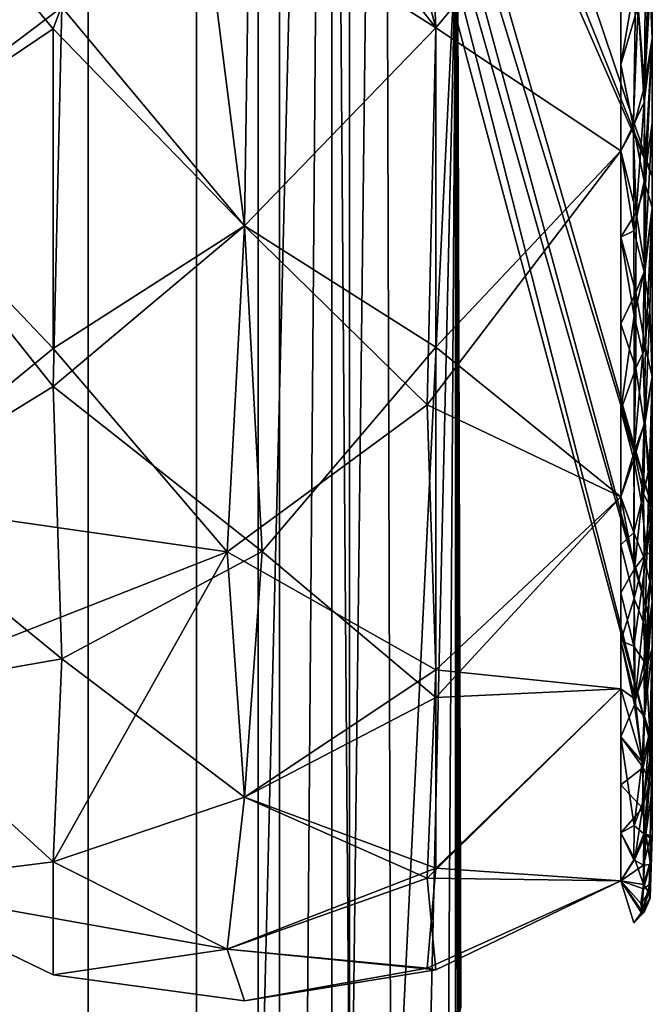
# Model space of a CAD drawing. Header units: inches. Extents: x -17 to 17, y -34.3 to 35.8.
# Tile 329 of 656: x 15.064 to 15.669, y -15.331 to -14.39. Entities that reach past the tile are written whole.
import ezdxf

# ---------------------------------------------------------------- set-up
doc = ezdxf.new("R2010")
doc.units = ezdxf.units.IN
doc.header["$MEASUREMENT"] = 0
for name, color, linetype in [('AFUCH-3-ARFB', 5, 'Continuous'), ('AFUCH-3-ARPL', 19, 'Continuous'), ('AFUCH-3-CTPL', 19, 'Continuous')]:
    doc.layers.add(name, color=color, linetype=linetype)

msp = doc.modelspace()

# ---------------------------------------------------------------- meshes
at = {"layer": 'AFUCH-3-ARFB'}
mesh = msp.add_polyface(dxfattribs=at)
corners = [(15.416, 10.1924, 6.04687), (15.28596, 9.68825, 6.04687), (14.92603, 9.31205, 6.04687), (14.50286, 9.05141, 6.04687), (14.31394, 8.96839, 6.04687), (14.10954, 8.94, 6.04687), (13.54011, 8.94, 6.04687), (13.54011, -12.13793, 6.04687), (14.21887, -12.13793, 6.04687), (14.33895, -12.15099, 6.04687), (14.45342, -12.18956, 6.04687), (14.89992, -12.39613, 6.04687), (15.32181, -12.76387, 6.04687), (15.48003, -13.30069, 6.04687), (15.48617, -15.33459, 6.04687), (15.3537, -15.835, 6.04687), (14.98878, -16.20212, 6.04687), (14.48918, -16.3376, 6.04687), (13.43805, -16.34077, 6.04687), (12.93678, -16.20781, 6.04687), (12.56952, -15.84165, 6.04687), (12.43504, -15.34078, 6.04687), (12.43504, 12.84034, 6.04687), (12.54447, 13.10511, 6.04687), (12.80891, 13.21534, 6.04687), (14.65687, 13.22091, 6.04687), (15.18786, 13.00284, 6.04687), (15.40912, 12.47318, 6.04687)]
mesh.append_faces([[corners[k] for k in face] for face in [(0, 22, 27), (18, 21, 17)]], dxfattribs={"vtx0": -1, "vtx1": -1})
mesh.append_faces([[corners[k] for k in face] for face in [(0, 5, 6, 22), (21, 13, 14, 17)]], dxfattribs={"vtx0": -1, "vtx2": -1, "vtx3": -1})
mesh.append_faces([[corners[k] for k in face] for face in [(2, 3, 0, 1), (20, 21, 18, 19)]], dxfattribs={"vtx1": -1})
mesh.append_faces([[corners[k] for k in face] for face in [(7, 8, 13, 21)]], dxfattribs={"vtx1": -1, "vtx2": -1, "vtx3": -1})
mesh.append_faces([[corners[k] for k in face] for face in [(6, 7, 21, 22)]], dxfattribs={"vtx1": -1, "vtx3": -1})
mesh.append_faces([[corners[k] for k in face] for face in [(11, 12, 13, 10), (15, 16, 17, 14)]], dxfattribs={"vtx2": -1})
mesh.append_faces([[corners[k] for k in face] for face in [(3, 4, 5, 0), (25, 26, 27, 22), (8, 9, 10, 13)]], dxfattribs={"vtx2": -1, "vtx3": -1})
mesh.append_faces([[corners[k] for k in face] for face in [(22, 23, 24, 25)]], dxfattribs={"vtx3": -1})
mesh = msp.add_polyface(dxfattribs=at)
corners = [(12.62894, -15.58325, 26.42187), (15.29214, -15.58325, 26.42187), (15.29214, -12.72204, 26.42187), (15.11816, -12.53594, 26.42187), (14.90296, -12.39991, 26.42187), (14.45374, -12.19058, 26.42187), (14.33788, -12.15127, 26.42187), (14.21604, -12.13793, 26.42187), (13.54011, -12.13798, 26.42187), (13.54011, -11.24071, 26.42187), (12.62894, -11.24071, 26.42187)]
mesh.append_faces([[corners[k] for k in face] for face in [(7, 8, 2)]], dxfattribs={"vtx1": -1, "vtx2": -1})
mesh.append_faces([[corners[k] for k in face] for face in [(5, 6, 7, 4)]], dxfattribs={"vtx2": -1})
mesh.append_faces([[corners[k] for k in face] for face in [(0, 1, 2, 8), (2, 3, 4, 7)]], dxfattribs={"vtx2": -1, "vtx3": -1})
mesh.append_faces([[corners[k] for k in face] for face in [(8, 9, 10, 0)]], dxfattribs={"vtx3": -1})
mesh = msp.add_polyface(dxfattribs=at)
corners = [(15.29214, -15.58325, 26.42187), (15.33751, -15.58325, 26.41681), (15.38065, -15.58325, 26.40185), (15.41943, -15.58325, 26.37774), (15.45193, -15.58325, 26.34566), (15.47362, -15.46585, 26.31291), (15.48117, -15.34291, 26.29715), (15.48088, -14.32447, 26.29783), (15.48059, -13.30602, 26.29851), (15.47252, -13.17951, 26.31496), (15.44947, -13.05878, 26.34864), (15.41192, -12.94215, 26.38338), (15.35951, -12.82935, 26.41052), (15.29214, -12.72204, 26.42187)]
mesh.append_faces([[corners[k] for k in face] for face in [(9, 7, 8)]], dxfattribs={"vtx0": -1})
mesh.append_faces([[corners[k] for k in face] for face in [(11, 7, 10), (12, 2, 11)]], dxfattribs={"vtx0": -1, "vtx1": -1})
mesh.append_faces([[corners[k] for k in face] for face in [(7, 11, 3)]], dxfattribs={"vtx0": -1, "vtx1": -1, "vtx2": -1})
mesh.append_faces([[corners[k] for k in face] for face in [(7, 9, 10), (11, 2, 3)]], dxfattribs={"vtx0": -1, "vtx2": -1})
mesh.append_faces([[corners[k] for k in face] for face in [(4, 5, 7), (3, 4, 7), (1, 2, 12), (0, 1, 12)]], dxfattribs={"vtx1": -1, "vtx2": -1})
mesh.append_faces([[corners[k] for k in face] for face in [(5, 6, 7), (12, 13, 0)]], dxfattribs={"vtx2": -1})
mesh = msp.add_polyface(dxfattribs=at)
corners = [(15.48003, -13.30069, 6.04687), (15.48059, -13.30602, 26.29851), (15.48088, -14.32447, 26.29783), (15.48117, -15.34291, 26.29715), (15.48617, -15.33459, 6.04687), (15.48022, -13.30252, 12.99138), (15.48445, -15.33745, 12.99002), (15.48335, -14.40018, 6.04687), (15.48041, -13.30427, 19.64494), (15.48197, -14.32115, 16.31816), (15.48281, -15.34018, 19.64358), (15.48144, -13.7679, 6.04687), (15.482, -14.08565, 11.07057), (15.48374, -14.76554, 10.22394), (15.48031, -13.3034, 16.31816), (15.48121, -13.81177, 14.65477), (15.48111, -13.85967, 18.70442), (15.48158, -14.47896, 21.30803), (15.4805, -13.30515, 22.97172), (15.48072, -13.77392, 26.2982), (15.48091, -13.8372, 22.51327), (15.48103, -14.83369, 26.29749)]
mesh.append_faces([[corners[k] for k in face] for face in [(19, 18, 1)]], dxfattribs={"vtx0": -1})
mesh.append_faces([[corners[k] for k in face] for face in [(11, 12, 7), (8, 16, 14), (7, 13, 4)]], dxfattribs={"vtx0": -1, "vtx1": -1})
mesh.append_faces([[corners[k] for k in face] for face in [(13, 12, 9), (18, 19, 20), (17, 21, 10), (16, 15, 14), (7, 12, 13), (5, 12, 11), (15, 12, 5), (6, 13, 9), (15, 16, 9), (15, 9, 12), (9, 16, 17), (16, 8, 20), (17, 10, 9), (20, 17, 16), (17, 20, 2)]], dxfattribs={"vtx0": -1, "vtx1": -1, "vtx2": -1})
mesh.append_faces([[corners[k] for k in face] for face in [(20, 8, 18), (15, 5, 14), (17, 2, 21)]], dxfattribs={"vtx0": -1, "vtx2": -1})
mesh.append_faces([[corners[k] for k in face] for face in [(3, 10, 21)]], dxfattribs={"vtx1": -1})
mesh.append_faces([[corners[k] for k in face] for face in [(6, 4, 13), (10, 6, 9), (19, 2, 20)]], dxfattribs={"vtx1": -1, "vtx2": -1})
mesh.append_faces([[corners[k] for k in face] for face in [(11, 0, 5)]], dxfattribs={"vtx2": -1})
at = {"layer": 'AFUCH-3-ARPL'}
mesh = msp.add_polyface(dxfattribs=at)
corners = [(15.37973, 9.48387, 23.17008), (15.37973, 7.98648, 23.65661), (15.37973, 3.14397, 25.02409), (15.37973, -1.791, 26.00694), (15.37973, -6.78793, 26.59908), (15.37973, -11.81593, 26.79687), (15.37973, -14.12097, 26.79687), (15.37973, -15.36211, 26.79687), (15.37973, -15.36211, 26.42187), (15.37973, -11.81593, 26.42187), (15.37973, -6.81738, 26.22524), (15.37973, -1.84973, 25.63656), (15.37973, 3.05632, 24.65947), (15.37973, 7.87046, 23.30001), (15.37973, 10.48894, 22.44921), (15.37973, 10.60482, 22.80586)]
mesh.append_faces([[corners[k] for k in face] for face in [(13, 2, 12)]], dxfattribs={"vtx0": -1, "vtx1": -1})
mesh.append_faces([[corners[k] for k in face] for face in [(3, 11, 12, 2)]], dxfattribs={"vtx0": -1, "vtx2": -1})
mesh.append_faces([[corners[k] for k in face] for face in [(5, 6, 9), (1, 2, 13, 0)]], dxfattribs={"vtx1": -1, "vtx2": -1})
mesh.append_faces([[corners[k] for k in face] for face in [(4, 5, 9, 10), (3, 4, 10, 11)]], dxfattribs={"vtx1": -1, "vtx3": -1})
mesh.append_faces([[corners[k] for k in face] for face in [(14, 15, 0, 13)]], dxfattribs={"vtx2": -1})
mesh.append_faces([[corners[k] for k in face] for face in [(6, 7, 8, 9)]], dxfattribs={"vtx3": -1})
mesh = msp.add_polyface(dxfattribs=at)
corners = [(15.37973, -11.81593, 26.42187), (15.37973, -15.36211, 26.42188), (15.2625, -15.79961, 26.42188), (14.94223, -16.11988, 26.42188), (14.50473, -16.23711, 26.42188), (13.49607, -16.23711, 26.42188), (13.05857, -16.11988, 26.42188), (12.7383, -15.79961, 26.42188), (12.62107, -15.36211, 26.42188), (12.62107, -11.81593, 26.42187)]
mesh.append_faces([[corners[k] for k in face] for face in [(1, 4, 5, 8)]], dxfattribs={"vtx0": -1, "vtx2": -1, "vtx3": -1})
mesh.append_faces([[corners[k] for k in face] for face in [(6, 7, 8, 5), (2, 3, 4, 1), (9, 0, 1, 8)]], dxfattribs={"vtx2": -1})
mesh = msp.add_polyface(dxfattribs=at)
corners = [(15.37973, -14.12097, 26.79688), (15.3627, -14.12097, 26.92628), (15.31275, -14.12097, 27.04688), (15.23329, -14.12097, 27.15043), (15.12973, -14.12097, 27.22989), (15.00914, -14.12097, 27.27984), (14.87973, -14.12097, 27.29687), (14.87973, -15.36211, 27.29687), (15.00914, -15.36211, 27.27984), (15.12973, -15.36211, 27.22989), (15.23329, -15.36211, 27.15043), (15.31275, -15.36211, 27.04687), (15.3627, -15.36211, 26.92628), (15.37973, -15.36211, 26.79687)]
mesh.append_faces([[corners[k] for k in face] for face in [(1, 12, 13, 0)]], dxfattribs={"vtx0": -1})
mesh.append_faces([[corners[k] for k in face] for face in [(2, 11, 12, 1), (11, 2, 3, 10), (5, 8, 9, 4), (10, 3, 4, 9)]], dxfattribs={"vtx0": -1, "vtx2": -1})
mesh.append_faces([[corners[k] for k in face] for face in [(6, 7, 8, 5)]], dxfattribs={"vtx2": -1})
at = {"layer": 'AFUCH-3-CTPL'}
mesh = msp.add_polyface(dxfattribs=at)
corners = [(14.91875, -13.35996, 0.0629), (15.27931, -13.35996, 0.00001), (15.63909, -13.35996, 0.06726), (15.63909, -14.18476, 0.25552), (15.63909, -14.84621, 0.783), (15.63909, -15.21328, 1.54524), (15.63909, -15.21328, 2.39126), (15.63909, -14.84621, 3.15349), (15.63909, -14.18476, 3.68098), (15.63909, -13.35996, 3.86924), (15.27931, -13.35996, 3.93648), (14.91875, -13.35996, 3.8736), (14.91875, -14.18666, 3.68491), (14.91875, -14.84962, 3.15622), (14.91875, -15.21754, 2.39223), (14.91875, -15.21754, 1.54427), (14.91875, -14.84962, 0.78028), (14.91875, -14.18666, 0.25159), (15.27931, -14.58713, 3.50708), (15.27931, -15.13327, 2.82223), (15.27931, -15.32819, 1.96825), (15.27931, -15.13327, 1.11426), (15.27931, -14.58713, 0.42942), (15.63909, -13.69223, 3.7934), (15.34639, -13.96857, 3.83729), (15.45711, -13.35996, 3.90325), (14.91875, -13.77331, 3.77926), (15.11478, -14.00599, 3.81449), (15.10113, -13.35996, 3.90541), (15.10453, -14.37805, 3.63649), (14.91875, -14.51814, 3.42056), (15.09622, -14.7409, 3.34919), (15.29608, -14.8986, 3.19527), (15.10448, -15.00112, 3.02941), (14.91875, -15.03358, 2.77422), (15.63909, -14.51549, 3.41724), (15.63909, -15.02975, 2.77238), (15.46221, -15.20122, 2.61253), (15.26254, -15.27881, 2.40621), (15.45396, -15.29692, 2.21198), (15.63909, -15.21328, 1.96825), (15.46221, -14.39781, 3.61998), (15.46221, -15.03806, 2.96289), (14.91875, -15.21754, 1.96825), (15.46221, -15.29842, 1.74984), (15.26254, -15.27881, 1.53028), (15.45396, -15.21085, 1.34743), (15.63909, -15.02975, 1.16412), (15.46221, -14.70307, 3.38295), (14.91875, -15.03358, 1.16227), (15.46221, -15.01169, 0.9304), (15.26254, -14.89876, 0.7411), (15.45396, -14.75819, 0.60584), (15.63909, -14.51549, 0.51926), (14.91875, -14.51814, 0.51593), (15.46221, -14.39781, 0.31652), (15.21522, -14.08125, 0.13867), (15.44438, -14.00147, 0.12266), (15.63909, -13.77236, 0.16139), (15.09622, -14.39899, 0.31464), (15.45711, -13.35996, 0.03325), (15.09622, -14.7046, 0.55194), (15.09622, -15.19518, 2.63605), (15.09622, -15.30318, 2.16286), (15.09622, -15.19518, 1.30045), (15.2836, -14.28419, 3.70595), (15.3002, -13.74377, 0.03814), (14.91875, -13.77331, 0.15724), (15.10113, -13.35996, 0.03109), (15.10711, -13.78309, 0.05981)]
mesh.append_faces([[corners[k] for k in face] for face in [(54, 61, 16), (36, 37, 6), (15, 45, 43), (35, 48, 7), (16, 51, 49), (53, 55, 3), (43, 63, 14), (49, 64, 15), (67, 69, 17)]], dxfattribs={"vtx0": -1, "vtx1": -1})
mesh.append_faces([[corners[k] for k in face] for face in [(48, 41, 18), (24, 27, 65), (23, 25, 24), (39, 6, 37), (18, 29, 31), (32, 33, 19), (19, 33, 62), (46, 5, 44), (39, 44, 40), (18, 65, 29), (46, 50, 47), (19, 38, 37), (20, 45, 44), (52, 55, 53), (52, 4, 50), (64, 21, 45), (59, 22, 61), (21, 51, 50), (12, 29, 27), (22, 56, 55), (52, 22, 55), (27, 28, 26), (38, 63, 20), (8, 24, 41), (27, 24, 10), (18, 31, 32), (29, 30, 31), (31, 13, 33), (42, 37, 36), (31, 33, 32), (38, 39, 37), (62, 38, 19), (42, 7, 48), (19, 37, 42), (45, 63, 43), (39, 38, 20), (35, 41, 48), (65, 18, 41), (42, 32, 19), (48, 32, 42), (45, 46, 44), (62, 14, 63), (20, 44, 39), (51, 64, 49), (46, 45, 21), (48, 18, 32), (51, 52, 50), (15, 64, 45), (21, 50, 46), (59, 61, 54), (52, 51, 22), (56, 57, 55), (16, 61, 51), (3, 55, 57), (69, 67, 68), (59, 56, 22), (59, 17, 56), (56, 66, 57), (57, 60, 58), (61, 22, 51), (63, 38, 62), (34, 62, 33), (20, 63, 45), (21, 64, 51), (29, 65, 27), (24, 65, 41), (57, 66, 60), (66, 56, 69), (17, 69, 56), (1, 66, 69)]], dxfattribs={"vtx0": -1, "vtx1": -1, "vtx2": -1})
mesh.append_faces([[corners[k] for k in face] for face in [(24, 25, 10), (29, 12, 30), (33, 13, 34), (44, 5, 40), (50, 4, 47), (66, 1, 60)]], dxfattribs={"vtx0": -1, "vtx2": -1})
mesh.append_faces([[corners[k] for k in face] for face in [(9, 25, 23), (0, 68, 67)]], dxfattribs={"vtx1": -1})
mesh.append_faces([[corners[k] for k in face] for face in [(10, 28, 27), (36, 7, 42), (26, 12, 27), (8, 23, 24), (30, 13, 31), (68, 1, 69), (35, 8, 41), (34, 14, 62), (40, 6, 39), (47, 5, 46), (53, 4, 52), (54, 17, 59), (58, 3, 57)]], dxfattribs={"vtx1": -1, "vtx2": -1})
mesh.append_faces([[corners[k] for k in face] for face in [(28, 11, 26), (60, 2, 58)]], dxfattribs={"vtx2": -1})
mesh = msp.add_polyface(dxfattribs=at)
corners = [(15.66929, -13.35996, 0.24041), (15.40177, -13.35996, 1.23883), (15.40177, -13.87574, 1.45247), (15.40177, -14.08938, 1.96825), (15.40177, -13.87574, 2.48403), (15.40177, -13.35996, 2.69767), (15.66929, -13.35996, 3.69609), (15.66929, -14.22388, 3.4646), (15.66929, -14.85631, 2.83217), (15.66929, -15.0878, 1.96825), (15.66929, -14.85631, 1.10433), (15.66929, -14.22388, 0.4719), (15.40177, -13.61785, 1.34565), (15.40177, -13.98256, 1.71036), (15.40177, -13.98256, 2.22614), (15.40177, -13.61785, 2.59085), (15.40177, -13.74679, 2.53744), (15.40177, -14.03597, 2.09719), (15.66929, -14.97205, 2.40021), (15.66929, -13.79192, 3.58034), (15.40177, -13.4889, 2.64426), (15.40177, -13.92915, 2.35508), (15.66929, -14.97205, 1.53629), (15.40177, -13.92915, 1.58141), (15.66929, -13.79192, 0.35615), (15.40177, -13.4889, 1.29224), (15.40177, -13.74679, 1.39906), (15.66929, -14.54009, 3.14838), (15.40177, -14.03597, 1.8393), (15.66929, -14.54009, 0.78811)]
mesh.append_faces([[corners[k] for k in face] for face in [(6, 20, 5)]], dxfattribs={"vtx0": -1})
mesh.append_faces([[corners[k] for k in face] for face in [(27, 16, 7), (2, 29, 26), (19, 20, 6), (29, 23, 10), (4, 27, 21), (0, 25, 24), (22, 28, 9), (8, 21, 27), (24, 12, 11), (11, 26, 29), (3, 9, 28)]], dxfattribs={"vtx0": -1, "vtx1": -1})
mesh.append_faces([[corners[k] for k in face] for face in [(8, 14, 21), (9, 3, 17), (11, 12, 26), (22, 13, 28)]], dxfattribs={"vtx0": -1, "vtx2": -1})
mesh.append_faces([[corners[k] for k in face] for face in [(1, 25, 0)]], dxfattribs={"vtx1": -1})
mesh.append_faces([[corners[k] for k in face] for face in [(4, 16, 27), (8, 18, 14), (18, 9, 17), (19, 7, 15), (22, 10, 13), (15, 20, 19), (23, 13, 10), (2, 23, 29), (17, 14, 18), (16, 15, 7), (25, 12, 24)]], dxfattribs={"vtx1": -1, "vtx2": -1})
mesh = msp.add_polyface(dxfattribs=at)
corners = [(15.66929, -13.35996, 0.11107), (15.66929, -13.35996, 0.24041), (15.66929, -14.22388, 0.4719), (15.66929, -14.85631, 1.10433), (15.66929, -15.0878, 1.96825), (15.66929, -14.85631, 2.83217), (15.66929, -14.22388, 3.4646), (15.66929, -13.35996, 3.69609), (15.66929, -13.35996, 3.82543), (15.66929, -14.16576, 3.64151), (15.66929, -14.81196, 3.12618), (15.66929, -15.17057, 2.38151), (15.66929, -15.17057, 1.55499), (15.66929, -14.81196, 0.81032), (15.66929, -14.16576, 0.29499)]
mesh.append_faces([[corners[k] for k in face] for face in [(12, 4, 11)]], dxfattribs={"vtx0": -1, "vtx1": -1})
mesh.append_faces([[corners[k] for k in face] for face in [(5, 10, 11, 4), (10, 5, 6, 9)]], dxfattribs={"vtx0": -1, "vtx2": -1})
mesh.append_faces([[corners[k] for k in face] for face in [(1, 2, 14, 0)]], dxfattribs={"vtx1": -1})
mesh.append_faces([[corners[k] for k in face] for face in [(3, 4, 12, 13), (2, 3, 13, 14)]], dxfattribs={"vtx1": -1, "vtx3": -1})
mesh.append_faces([[corners[k] for k in face] for face in [(7, 8, 9, 6)]], dxfattribs={"vtx2": -1})
mesh = msp.add_polyface(dxfattribs=at)
corners = [(15.66724, -14.23373, 3.62255), (15.66929, -14.06503, 3.6645), (15.6634, -14.08443, 3.70297), (15.66257, -14.1063, 0.24127), (15.66298, -14.28361, 0.33002), (15.65211, -14.24646, 0.29515), (15.66165, -14.46939, 3.48949), (15.66595, -14.3336, 3.57013), (15.65586, -14.37694, 3.56134), (15.65099, -14.4914, 3.48757), (15.63909, -14.26744, 3.61504), (15.65258, -14.12433, 3.70012), (15.63909, -14.18476, 3.68098), (15.63909, -14.18476, 0.25552), (15.63909, -14.08166, 0.23199), (15.65178, -14.12528, 0.23607), (15.66929, -14.40808, 3.44826), (15.66929, -14.24653, 3.57709), (15.63909, -14.08166, 3.70451), (15.66929, -14.40808, 0.48824), (15.6618, -14.4536, 0.43589), (15.66929, -14.32731, 0.42382), (15.66929, -14.16576, 0.29499), (15.65355, -14.34963, 0.35547), (15.66156, -14.54458, 0.50461), (15.66929, -14.24653, 0.3594), (15.66929, -14.16576, 3.64151), (15.66019, -14.25665, 3.62623), (15.63909, -14.43281, 0.45332), (15.63909, -14.35012, 0.38739), (15.63909, -14.26744, 0.32145), (15.65142, -14.49332, 0.45077), (15.63909, -14.35012, 3.54911), (15.63909, -14.43281, 3.48317), (15.66929, -14.32731, 3.51268), (15.66292, -14.5487, 3.42571)]
mesh.append_faces([[corners[k] for k in face] for face in [(10, 11, 12), (12, 11, 18), (19, 20, 21)]], dxfattribs={"vtx0": -1, "vtx1": -1})
mesh.append_faces([[corners[k] for k in face] for face in [(0, 1, 2), (3, 4, 5), (6, 7, 8), (6, 8, 9), (6, 16, 7), (7, 17, 0), (4, 3, 22), (4, 23, 5), (5, 15, 3), (20, 19, 24), (27, 10, 8), (2, 11, 27), (5, 13, 15), (5, 23, 30), (23, 4, 20), (23, 31, 28), (20, 31, 23), (7, 27, 8), (33, 9, 8), (27, 7, 0), (27, 0, 2), (27, 11, 10), (20, 4, 21), (6, 35, 16)]], dxfattribs={"vtx0": -1, "vtx1": -1, "vtx2": -1})
mesh.append_faces([[corners[k] for k in face] for face in [(0, 26, 1)]], dxfattribs={"vtx0": -1, "vtx2": -1})
mesh.append_faces([[corners[k] for k in face] for face in [(23, 28, 29, 30), (7, 16, 34, 17)]], dxfattribs={"vtx0": -1, "vtx3": -1})
mesh.append_faces([[corners[k] for k in face] for face in [(13, 14, 15), (25, 21, 4, 22), (32, 33, 8, 10), (17, 26, 0), (30, 13, 5)]], dxfattribs={"vtx1": -1, "vtx2": -1})
mesh = msp.add_polyface(dxfattribs=at)
corners = [(15.65352, -14.65084, 3.3518), (15.63909, -14.59817, 3.3513), (15.63909, -14.68085, 3.28537), (15.66694, -14.66723, 0.62852), (15.66015, -14.70922, 0.65194), (15.66159, -14.63073, 0.57882), (15.66257, -14.62879, 3.35735), (15.66286, -14.70363, 3.28438), (15.66929, -14.56963, 0.61707), (15.66929, -14.48886, 3.38385), (15.66929, -14.40808, 3.44826), (15.66292, -14.5487, 3.42571), (15.66929, -14.56963, 3.31943), (15.66156, -14.54458, 0.50461), (15.65164, -14.59198, 0.52995), (15.65142, -14.49332, 0.45077), (15.66929, -14.40808, 0.48824), (15.66929, -14.48886, 0.55265), (15.65099, -14.4914, 3.48757), (15.65374, -14.57441, 3.41909), (15.66165, -14.46939, 3.48949), (15.66929, -14.65041, 0.68148), (15.66929, -14.73118, 0.7459), (15.65195, -14.67321, 0.60406), (15.63909, -14.43281, 0.45332), (15.63909, -14.51549, 0.51926), (15.63909, -14.68085, 0.65113), (15.63909, -14.59817, 0.5852), (15.63909, -14.76353, 0.71707), (15.6618, -14.4536, 0.43589), (15.66256, -14.77456, 0.72789), (15.63909, -14.76353, 3.21943), (15.65357, -14.72324, 3.28045), (15.63909, -14.51549, 3.41724), (15.63909, -14.43281, 3.48317), (15.66929, -14.73118, 3.1906), (15.66929, -14.65041, 3.25501)]
mesh.append_faces([[corners[k] for k in face] for face in [(24, 15, 25), (1, 19, 33)]], dxfattribs={"vtx0": -1, "vtx1": -1})
mesh.append_faces([[corners[k] for k in face] for face in [(3, 4, 5), (6, 0, 7), (3, 5, 8), (13, 14, 15), (5, 14, 13), (18, 19, 20), (6, 12, 11), (23, 14, 5), (14, 25, 15), (14, 23, 27), (29, 13, 15), (23, 5, 4), (4, 3, 30), (5, 13, 17), (7, 0, 32), (0, 6, 19), (33, 19, 18), (20, 19, 11), (19, 6, 11), (30, 3, 22), (6, 7, 12), (32, 0, 2), (0, 19, 1)]], dxfattribs={"vtx0": -1, "vtx1": -1, "vtx2": -1})
mesh.append_faces([[corners[k] for k in face] for face in [(0, 1, 2), (5, 17, 8)]], dxfattribs={"vtx0": -1, "vtx2": -1})
mesh.append_faces([[corners[k] for k in face] for face in [(7, 35, 36, 12)]], dxfattribs={"vtx0": -1, "vtx3": -1})
mesh.append_faces([[corners[k] for k in face] for face in [(9, 10, 11, 12), (16, 17, 13), (21, 22, 3, 8), (26, 27, 23, 28), (27, 25, 14), (2, 31, 32), (34, 33, 18)]], dxfattribs={"vtx1": -1, "vtx2": -1})
mesh = msp.add_polyface(dxfattribs=at)
corners = [(15.65145, -14.88026, 0.83872), (15.6608, -14.84353, 0.80687), (15.66145, -14.90499, 0.89165), (15.66408, -14.89985, 3.04439), (15.66929, -14.85678, 3.0331), (15.66661, -14.81699, 3.14486), (15.65905, -14.85203, 3.1225), (15.65216, -14.91515, 3.04823), (15.63909, -14.84621, 0.783), (15.63909, -14.76353, 0.71707), (15.65188, -14.80321, 0.74233), (15.66929, -14.73118, 3.1906), (15.66152, -14.77653, 3.20885), (15.65151, -14.81048, 3.18602), (15.66929, -14.85678, 0.9034), (15.66703, -14.92731, 0.94544), (15.66711, -14.85592, 0.844), (15.66256, -14.77456, 0.72789), (15.66286, -14.70363, 3.28438), (15.65357, -14.72324, 3.28045), (15.65195, -14.67321, 0.60406), (15.66015, -14.70922, 0.65194), (15.65198, -14.94336, 0.92979), (15.63909, -14.89209, 0.87828), (15.66929, -14.73118, 0.7459), (15.66929, -14.81196, 0.81032), (15.66929, -14.90161, 0.99648), (15.66929, -14.94644, 1.08957), (15.63909, -14.89209, 3.05822), (15.63909, -14.93798, 2.96294), (15.63909, -14.84621, 3.15349), (15.66929, -14.81196, 3.12618), (15.63909, -14.76353, 3.21943), (15.66929, -14.90161, 2.94001)]
mesh.append_faces([[corners[k] for k in face] for face in [(14, 16, 25), (31, 5, 4)]], dxfattribs={"vtx0": -1, "vtx1": -1})
mesh.append_faces([[corners[k] for k in face] for face in [(0, 1, 2), (3, 4, 5), (3, 6, 7), (5, 11, 12), (13, 6, 12), (1, 0, 10), (14, 15, 16), (16, 1, 17), (18, 19, 12), (13, 12, 19), (5, 6, 3), (0, 8, 10), (20, 10, 9), (21, 17, 10), (0, 22, 23), (20, 21, 10), (17, 24, 16), (2, 1, 16), (17, 1, 10), (15, 2, 16), (7, 6, 13), (30, 7, 13), (12, 6, 5), (11, 18, 12), (13, 19, 32)]], dxfattribs={"vtx0": -1, "vtx1": -1, "vtx2": -1})
mesh.append_faces([[corners[k] for k in face] for face in [(16, 24, 25), (5, 31, 11), (3, 33, 4)]], dxfattribs={"vtx0": -1, "vtx2": -1})
mesh.append_faces([[corners[k] for k in face] for face in [(15, 14, 26, 27)]], dxfattribs={"vtx0": -1, "vtx3": -1})
mesh.append_faces([[corners[k] for k in face] for face in [(8, 9, 10), (23, 8, 0), (28, 29, 7, 30), (32, 30, 13)]], dxfattribs={"vtx1": -1, "vtx2": -1})
mesh = msp.add_polyface(dxfattribs=at)
corners = [(15.66349, -15.01071, 1.06907), (15.66703, -14.92731, 0.94544), (15.66929, -14.94644, 1.08957), (15.66725, -15.07334, 2.71958), (15.66185, -15.05639, 2.78432), (15.66064, -15.10488, 2.6795), (15.65971, -15.09965, 1.24104), (15.63909, -15.02975, 1.16412), (15.65275, -15.03983, 1.09582), (15.65167, -14.98903, 2.93396), (15.63909, -14.93798, 2.96294), (15.63909, -14.98386, 2.86766), (15.66408, -14.89985, 3.04439), (15.66146, -15.00374, 2.88702), (15.66929, -14.90161, 2.94001), (15.66929, -15.03609, 1.27574), (15.66929, -15.08092, 1.36882), (15.66699, -15.07099, 1.20955), (15.66929, -14.99127, 1.18265), (15.65224, -15.04499, 2.8316), (15.63909, -15.02975, 2.77238), (15.63909, -15.07563, 2.6771), (15.65216, -14.91515, 3.04823), (15.63909, -14.98386, 1.06884), (15.66058, -14.96534, 0.98149), (15.66145, -14.90499, 0.89165), (15.65198, -14.94336, 0.92979), (15.65145, -14.88026, 0.83872), (15.66929, -14.99127, 2.75385), (15.66929, -14.94644, 2.84693), (15.63909, -14.93798, 0.97356), (15.63909, -14.89209, 0.87828), (15.66661, -15.11889, 2.61133), (15.66929, -15.03609, 2.66076), (15.63909, -15.07563, 1.2594)]
mesh.append_faces([[corners[k] for k in face] for face in [(0, 1, 2), (3, 4, 5), (6, 7, 8), (12, 13, 14), (12, 22, 9), (0, 17, 6), (1, 24, 25), (26, 27, 25), (19, 9, 11), (26, 25, 24), (0, 6, 8), (26, 8, 23), (24, 0, 8), (26, 24, 8), (24, 1, 0), (13, 12, 9), (22, 10, 9), (19, 13, 9), (13, 19, 4), (19, 5, 4), (29, 13, 4), (3, 32, 33), (5, 19, 21), (17, 0, 18), (4, 3, 28)]], dxfattribs={"vtx0": -1, "vtx1": -1, "vtx2": -1})
mesh.append_faces([[corners[k] for k in face] for face in [(9, 10, 11), (8, 7, 23)]], dxfattribs={"vtx0": -1, "vtx2": -1})
mesh.append_faces([[corners[k] for k in face] for face in [(19, 11, 20, 21), (26, 23, 30, 31)]], dxfattribs={"vtx0": -1, "vtx3": -1})
mesh.append_faces([[corners[k] for k in face] for face in [(15, 16, 17, 18), (28, 29, 4), (2, 18, 0), (29, 14, 13), (33, 28, 3), (34, 7, 6)]], dxfattribs={"vtx1": -1, "vtx2": -1})
mesh = msp.add_polyface(dxfattribs=at)
corners = [(15.65201, -15.16061, 1.38251), (15.63909, -15.1674, 1.44996), (15.63909, -15.12151, 1.35468), (15.63909, -15.07563, 1.2594), (15.66661, -15.11889, 2.61133), (15.66929, -15.12575, 2.47459), (15.66929, -15.08092, 2.56768), (15.66929, -15.03609, 2.66076), (15.65151, -15.19338, 1.49334), (15.66099, -15.19834, 1.55707), (15.66122, -15.16845, 1.44212), (15.66714, -15.17212, 1.50189), (15.66929, -15.08092, 1.36882), (15.63909, -15.21328, 1.54524), (15.63909, -15.07563, 2.6771), (15.63909, -15.12151, 2.58182), (15.66064, -15.10488, 2.6795), (15.6598, -15.14399, 2.57832), (15.65971, -15.09965, 1.24104), (15.66122, -15.13551, 1.33987), (15.666, -15.22437, 2.16194), (15.66929, -15.17057, 2.07156), (15.66929, -15.17057, 2.17488), (15.66929, -15.17057, 2.27819), (15.66303, -15.16887, 2.4825), (15.65255, -15.19251, 2.44314), (15.66725, -15.07334, 2.71958), (15.63909, -15.1674, 2.48654), (15.66929, -15.17057, 1.55499), (15.6672, -15.19787, 1.61779), (15.66929, -15.17057, 2.38151), (15.63909, -15.21328, 2.39126), (15.66929, -15.12575, 1.4619), (15.66929, -15.17057, 1.86493), (15.66929, -15.17057, 1.96825), (15.66675, -15.23164, 1.91618), (15.66929, -15.17057, 1.76162), (15.6669, -15.21641, 1.72792), (15.66929, -15.17057, 1.6583), (15.66719, -15.1956, 2.3305), (15.66699, -15.07099, 1.20955), (15.66718, -15.22974, 2.03822)]
mesh.append_faces([[corners[k] for k in face] for face in [(1, 8, 13)]], dxfattribs={"vtx0": -1, "vtx1": -1})
mesh.append_faces([[corners[k] for k in face] for face in [(0, 8, 1), (9, 8, 10), (11, 10, 12), (4, 16, 17), (18, 19, 0), (24, 17, 25), (16, 4, 26), (11, 28, 29), (24, 4, 17), (15, 17, 16), (27, 25, 17), (24, 5, 4), (8, 0, 10), (9, 10, 11), (10, 0, 19), (9, 11, 29), (39, 30, 24), (19, 12, 10), (12, 19, 40), (18, 40, 19), (18, 0, 3)]], dxfattribs={"vtx0": -1, "vtx1": -1, "vtx2": -1})
mesh.append_faces([[corners[k] for k in face] for face in [(17, 15, 27), (24, 30, 5), (29, 28, 38), (41, 34, 21)]], dxfattribs={"vtx0": -1, "vtx2": -1})
mesh.append_faces([[corners[k] for k in face] for face in [(0, 1, 2, 3), (4, 5, 6, 7), (20, 21, 22, 23), (11, 12, 32, 28)]], dxfattribs={"vtx0": -1, "vtx3": -1})
mesh.append_faces([[corners[k] for k in face] for face in [(14, 15, 16), (27, 31, 25), (33, 34, 35), (36, 33, 37, 38), (23, 30, 39)]], dxfattribs={"vtx1": -1, "vtx2": -1})
mesh = msp.add_polyface(dxfattribs=at)
corners = [(15.6583, -15.23508, 2.18253), (15.666, -15.22437, 2.16194), (15.66081, -15.21693, 2.28665), (15.63909, -15.21328, 2.28551), (15.65255, -15.19251, 2.44314), (15.63909, -15.21328, 2.39126), (15.66675, -15.23164, 1.91618), (15.65906, -15.24398, 1.87326), (15.6669, -15.21641, 1.72792), (15.63909, -15.21328, 2.074), (15.6515, -15.25353, 2.00529), (15.65968, -15.24256, 2.07484), (15.66929, -15.17057, 2.27819), (15.66719, -15.1956, 2.3305), (15.65151, -15.19338, 1.49334), (15.66099, -15.19834, 1.55707), (15.63909, -15.21328, 1.65099), (15.66135, -15.24323, 1.9732), (15.66929, -15.17057, 1.96825), (15.66718, -15.22974, 2.03822), (15.66929, -15.17057, 1.86493), (15.63909, -15.21328, 1.75674), (15.66076, -15.22092, 1.67365), (15.63909, -15.21328, 1.8625), (15.66303, -15.16887, 2.4825), (15.63909, -15.21328, 1.54524), (15.6672, -15.19787, 1.61779), (15.66929, -15.17057, 1.6583), (15.66929, -15.17057, 2.07156), (15.63909, -15.21328, 2.17975), (15.63909, -15.21328, 1.96825)]
mesh.append_faces([[corners[k] for k in face] for face in [(3, 4, 5), (25, 14, 16)]], dxfattribs={"vtx0": -1, "vtx1": -1})
mesh.append_faces([[corners[k] for k in face] for face in [(0, 1, 2), (6, 7, 8), (9, 10, 11), (2, 4, 3), (12, 13, 1), (14, 15, 16), (17, 11, 10), (1, 13, 2), (18, 19, 6), (20, 6, 8), (10, 23, 7), (2, 3, 0), (24, 4, 2), (22, 15, 26), (22, 26, 8), (26, 27, 8), (8, 7, 22), (17, 6, 19), (7, 6, 17), (11, 19, 1), (19, 28, 1), (11, 1, 0), (2, 13, 24), (22, 7, 21), (11, 17, 19), (17, 10, 7), (9, 11, 0), (22, 16, 15)]], dxfattribs={"vtx0": -1, "vtx1": -1, "vtx2": -1})
mesh.append_faces([[corners[k] for k in face] for face in [(0, 3, 29, 9), (10, 9, 30, 23)]], dxfattribs={"vtx0": -1, "vtx3": -1})
mesh.append_faces([[corners[k] for k in face] for face in [(21, 16, 22), (23, 21, 7)]], dxfattribs={"vtx1": -1, "vtx2": -1})

doc.saveas('drawing.dxf')
